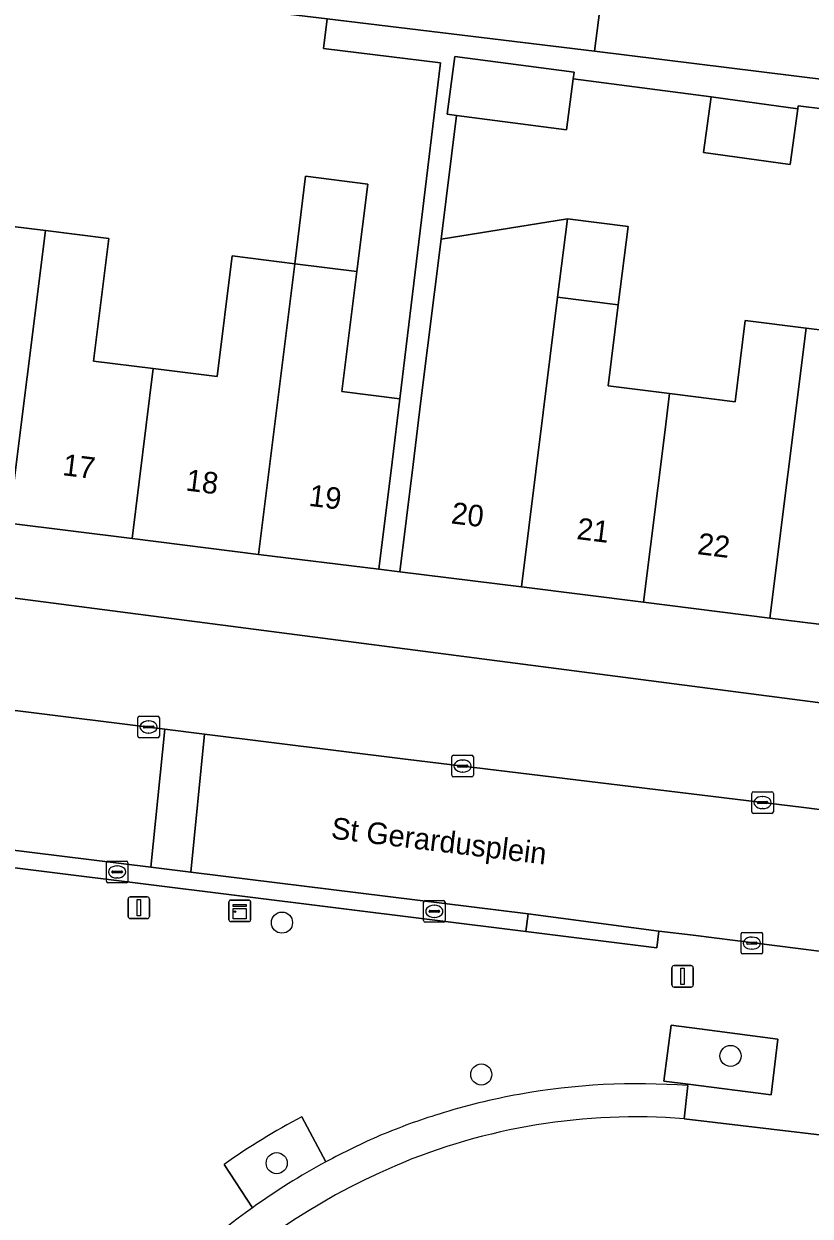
# Model space of a CAD drawing. Extents: x 161692 to 162379, y 380760 to 381678.
# Drawn here: x 162057.1 to 162093.5, y 381316.7 to 381372 of the extents above; entities that cross this region are included whole.
import ezdxf

# ---------------------------------------------------------------- set-up
doc = ezdxf.new("R2010")
doc.units = 0
for name, color, linetype in [('IMGEO_Boom', 7, 'Continuous'), ('IMGEO_Erf', 7, 'Continuous'), ('IMGEO_Groenvoorziening', 7, 'Continuous'), ('IMGEO_Kast', 7, 'Continuous'), ('IMGEO_Kolk', 7, 'Continuous'), ('IMGEO_Lichtmast', 7, 'Continuous'), ('IMGEO_Openbare_ruimte_label', 7, 'Continuous'), ('IMGEO_Pand', 7, 'Continuous'), ('IMGEO_Pand_nummerreeks', 7, 'Continuous'), ('IMGEO_Parkeervlak_open', 7, 'Continuous'), ('IMGEO_Rijbaan_lokaal_open', 7, 'Continuous'), ('IMGEO_Voetpad_open', 7, 'Continuous')]:
    doc.layers.add(name, color=color, linetype=linetype)

msp = doc.modelspace()

# ---------------------------------------------------------------- linework, layer by layer
at = {"layer": 'IMGEO_Boom'}
for centre in [(162069.042, 381330.344), (162089.839, 381324.168), (162078.282, 381323.308), (162068.796, 381319.197)]:
    msp.add_circle(centre, 0.489, dxfattribs=at)
at = {"layer": 'IMGEO_Erf'}
msp.add_lwpolyline([(162076.391, 381370.198), (162070.971, 381370.852), (162071.138, 381372.231), (162053.786, 381374.326), (162053.669, 381373.359), (162052.113, 381360.842), (162052.1, 381360.737), (162054.487, 381360.44), (162054.784, 381362.826), (162058.072, 381362.417), (162061.013, 381362.051), (162060.307, 381356.373), (162063.077, 381356.029), (162066.032, 381355.661), (162066.727, 381361.247), (162069.634, 381360.885), (162070.138, 381364.937), (162073.02, 381364.579), (162072.516, 381360.527), (162071.823, 381354.955), (162074.51, 381354.62)], close=True, dxfattribs=at)
for points in [[(162083.774, 381372.644), (162083.528, 381370.735), (162094.392, 381369.392)], [(162094.229, 381368.044), (162092.973, 381368.195), (162092.955, 381368.064), (162092.6, 381365.486), (162088.584, 381366.04), (162088.939, 381368.617), (162082.547, 381369.454), (162082.237, 381367.087), (162077.135, 381367.757), (162076.421, 381362.024), (162082.273, 381362.963), (162085.087, 381362.613), (162084.636, 381358.983), (162084.169, 381355.223), (162087.012, 381354.869), (162090.053, 381354.49), (162090.521, 381358.254), (162093.349, 381357.903), (162096.355, 381357.529)]]:
    msp.add_lwpolyline(points, dxfattribs=at)
at = {"layer": 'IMGEO_Groenvoorziening'}
msp.add_lwpolyline([(162086.743, 381322.996), (162087.872, 381322.851), (162091.725, 381322.357), (162092.026, 381324.952), (162088.404, 381325.418), (162087.084, 381325.588)], close=True, dxfattribs=at)
for points in [[(162071.07, 381319.254), (162069.959, 381321.343)], [(162066.356, 381319.139), (162067.677, 381317.134)]]:
    msp.add_lwpolyline(points, dxfattribs=at)
for centre, radius, start, end in [((162084.503, 381293.519), 31.396, 117.5978, 125.3115), ((162086.267, 381291.157), 31.944, 118.4074, 125.5882)]:
    msp.add_arc(centre, radius, start, end, dxfattribs=at)
at = {"layer": 'IMGEO_Kast'}
for p, q in [((162066.584, 381330.468), (162066.584, 381331.309)), ((162066.584, 381331.309), (162066.584, 381330.468)), ((162066.659, 381331.393), (162067.5, 381331.393)), ((162067.5, 381331.393), (162066.659, 381331.393)), ((162067.584, 381331.318), (162067.584, 381330.477)), ((162067.584, 381330.477), (162067.584, 381331.318)), ((162067.509, 381330.393), (162066.668, 381330.393)), ((162066.668, 381330.393), (162067.509, 381330.393))]:
    msp.add_line(p, q, dxfattribs=at)
for points in [[(162066.779, 381331.183), (162067.379, 381331.183), (162067.379, 381331.098), (162066.779, 381331.098), (162066.779, 381331.183)], [(162066.779, 381331.008), (162067.379, 381331.008), (162067.379, 381330.519), (162066.779, 381330.519), (162066.779, 381331.008)]]:
    msp.add_lwpolyline(points, dxfattribs=at)
msp.add_circle((162066.863, 381330.857), 0.0377, dxfattribs=at)
for centre, start, end in [((162066.662, 381331.315), 92.4484, 184.2845), ((162066.662, 381331.315), 92.4484, 184.2845), ((162067.506, 381331.315), 2.4484, 94.2845), ((162067.506, 381331.315), 2.4484, 94.2845), ((162066.662, 381330.471), 182.4484, 274.2845), ((162066.662, 381330.471), 182.4484, 274.2845), ((162067.506, 381330.471), 272.4484, 4.2845), ((162067.506, 381330.471), 272.4484, 4.2845)]:
    msp.add_arc(centre, 0.0779, start, end, dxfattribs=at)
at = {"layer": 'IMGEO_Kolk'}
for p, q in [((162062.355, 381338.986), (162062.355, 381339.838)), ((162062.43, 381339.912), (162063.282, 381339.912)), ((162062.843, 381339.692), (162062.868, 381339.692)), ((162063.356, 381339.838), (162063.356, 381338.986)), ((162062.614, 381339.406), (162062.614, 381339.418)), ((162063.052, 381339.369), (162062.654, 381339.369)), ((162062.657, 381339.455), (162063.055, 381339.455)), ((162063.098, 381339.418), (162063.098, 381339.406)), ((162063.282, 381338.912), (162062.43, 381338.912)), ((162062.866, 381339.132), (162062.841, 381339.132)), ((162076.991, 381338.101), (162077.843, 381338.101)), ((162076.916, 381337.175), (162076.916, 381338.027)), ((162077.175, 381337.595), (162077.175, 381337.607)), ((162077.613, 381337.558), (162077.215, 381337.558)), ((162077.218, 381337.644), (162077.616, 381337.644)), ((162077.404, 381337.881), (162077.429, 381337.881)), ((162077.659, 381337.607), (162077.659, 381337.595)), ((162077.917, 381338.027), (162077.917, 381337.175)), ((162077.843, 381337.101), (162076.991, 381337.101)), ((162077.427, 381337.321), (162077.402, 381337.321)), ((162090.899, 381336.41), (162091.751, 381336.41)), ((162090.824, 381335.484), (162090.824, 381336.336)), ((162091.083, 381335.904), (162091.083, 381335.916)), ((162091.521, 381335.867), (162091.123, 381335.867)), ((162091.126, 381335.953), (162091.524, 381335.953)), ((162091.312, 381336.19), (162091.337, 381336.19)), ((162091.567, 381335.916), (162091.567, 381335.904)), ((162091.825, 381336.336), (162091.825, 381335.484)), ((162091.751, 381335.41), (162090.899, 381335.41)), ((162091.335, 381335.63), (162091.31, 381335.63)), ((162060.899, 381332.269), (162060.899, 381333.121)), ((162060.974, 381333.195), (162061.826, 381333.195)), ((162061.9, 381333.121), (162061.9, 381332.269)), ((162061.158, 381332.689), (162061.158, 381332.701)), ((162061.596, 381332.652), (162061.198, 381332.652)), ((162061.201, 381332.738), (162061.599, 381332.738)), ((162061.387, 381332.975), (162061.412, 381332.975)), ((162061.642, 381332.701), (162061.642, 381332.689)), ((162061.826, 381332.195), (162060.974, 381332.195)), ((162061.41, 381332.415), (162061.385, 381332.415)), ((162075.605, 381330.442), (162075.605, 381331.294)), ((162075.68, 381331.368), (162076.532, 381331.368)), ((162075.864, 381330.862), (162075.864, 381330.874)), ((162075.907, 381330.911), (162076.305, 381330.911)), ((162076.093, 381331.148), (162076.118, 381331.148)), ((162076.348, 381330.874), (162076.348, 381330.862)), ((162076.606, 381331.294), (162076.606, 381330.442)), ((162076.532, 381330.368), (162075.68, 381330.368)), ((162076.302, 381330.825), (162075.904, 381330.825)), ((162076.116, 381330.588), (162076.091, 381330.588)), ((162090.327, 381328.968), (162090.327, 381329.82)), ((162090.402, 381329.894), (162091.254, 381329.894)), ((162091.328, 381329.82), (162091.328, 381328.968)), ((162090.586, 381329.388), (162090.586, 381329.4)), ((162091.024, 381329.351), (162090.626, 381329.351)), ((162090.629, 381329.437), (162091.027, 381329.437)), ((162090.815, 381329.674), (162090.84, 381329.674)), ((162091.07, 381329.4), (162091.07, 381329.388)), ((162091.254, 381328.894), (162090.402, 381328.894)), ((162090.838, 381329.114), (162090.813, 381329.114))]:
    msp.add_line(p, q, dxfattribs=at)
for points in [[(162062.355, 381338.986), (162062.355, 381339.838)], [(162062.43, 381339.912), (162063.282, 381339.912)], [(162063.356, 381339.838), (162063.356, 381338.986)], [(162063.282, 381338.912), (162062.43, 381338.912)], [(162076.991, 381338.101), (162077.843, 381338.101)], [(162076.916, 381337.175), (162076.916, 381338.027)], [(162077.917, 381338.027), (162077.917, 381337.175)], [(162077.843, 381337.101), (162076.991, 381337.101)], [(162090.899, 381336.41), (162091.751, 381336.41)], [(162090.824, 381335.484), (162090.824, 381336.336)], [(162091.825, 381336.336), (162091.825, 381335.484)], [(162091.751, 381335.41), (162090.899, 381335.41)], [(162060.899, 381332.269), (162060.899, 381333.121)], [(162060.974, 381333.195), (162061.826, 381333.195)], [(162061.9, 381333.121), (162061.9, 381332.269)], [(162061.826, 381332.195), (162060.974, 381332.195)], [(162075.605, 381330.442), (162075.605, 381331.294)], [(162075.68, 381331.368), (162076.532, 381331.368)], [(162076.606, 381331.294), (162076.606, 381330.442)], [(162076.532, 381330.368), (162075.68, 381330.368)], [(162090.327, 381328.968), (162090.327, 381329.82)], [(162090.402, 381329.894), (162091.254, 381329.894)], [(162091.328, 381329.82), (162091.328, 381328.968)], [(162091.254, 381328.894), (162090.402, 381328.894)]]:
    msp.add_lwpolyline(points, dxfattribs=at)
for centre, radius, start, end in [((162062.432, 381339.836), 0.0765, 91.552, 178.448), ((162062.432, 381339.836), 0.0765, 91.552, 178.448), ((162063.28, 381339.836), 0.0765, 1.552, 88.448), ((162063.28, 381339.836), 0.0765, 1.552, 88.448), ((162062.654, 381339.415), 0.0403, 85.8775, 175.7526), ((162062.651, 381339.405), 0.0366, 178.938, 274.7102), ((162063.055, 381339.412), 0.043, 264.8664, 352.4533), ((162063.059, 381339.417), 0.0386, 1.7309, 96.639), ((162062.432, 381338.988), 0.0765, 181.552, 268.448), ((162062.432, 381338.988), 0.0765, 181.552, 268.448), ((162063.28, 381338.988), 0.0765, 271.552, 358.448), ((162063.28, 381338.988), 0.0765, 271.552, 358.448), ((162076.993, 381338.025), 0.0765, 91.552, 178.448), ((162076.993, 381338.025), 0.0765, 91.552, 178.448), ((162077.841, 381338.025), 0.0765, 1.552, 88.448), ((162077.841, 381338.025), 0.0765, 1.552, 88.448), ((162077.215, 381337.604), 0.0403, 85.8775, 175.7526), ((162077.212, 381337.594), 0.0366, 178.938, 274.7102), ((162077.616, 381337.601), 0.043, 264.8664, 352.4533), ((162077.62, 381337.606), 0.0386, 1.7309, 96.639), ((162076.993, 381337.177), 0.0765, 181.552, 268.448), ((162076.993, 381337.177), 0.0765, 181.552, 268.448), ((162077.841, 381337.177), 0.0765, 271.552, 358.448), ((162077.841, 381337.177), 0.0765, 271.552, 358.448), ((162090.901, 381336.334), 0.0765, 91.552, 178.448), ((162090.901, 381336.334), 0.0765, 91.552, 178.448), ((162091.749, 381336.334), 0.0765, 1.552, 88.448), ((162091.749, 381336.334), 0.0765, 1.552, 88.448), ((162091.123, 381335.913), 0.0403, 85.8775, 175.7526), ((162091.12, 381335.903), 0.0366, 178.938, 274.7102), ((162091.524, 381335.91), 0.043, 264.8664, 352.4533), ((162091.528, 381335.915), 0.0386, 1.7309, 96.639), ((162090.901, 381335.486), 0.0765, 181.552, 268.448), ((162090.901, 381335.486), 0.0765, 181.552, 268.448), ((162091.749, 381335.486), 0.0765, 271.552, 358.448), ((162091.749, 381335.486), 0.0765, 271.552, 358.448), ((162060.976, 381333.119), 0.0765, 91.552, 178.448), ((162060.976, 381333.119), 0.0765, 91.552, 178.448), ((162061.824, 381333.119), 0.0765, 1.552, 88.448), ((162061.824, 381333.119), 0.0765, 1.552, 88.448), ((162061.198, 381332.698), 0.0403, 85.8775, 175.7526), ((162061.195, 381332.688), 0.0366, 178.938, 274.7102), ((162061.599, 381332.695), 0.043, 264.8664, 352.4533), ((162061.603, 381332.7), 0.0386, 1.7309, 96.639), ((162060.976, 381332.271), 0.0765, 181.552, 268.448), ((162060.976, 381332.271), 0.0765, 181.552, 268.448), ((162061.824, 381332.271), 0.0765, 271.552, 358.448), ((162061.824, 381332.271), 0.0765, 271.552, 358.448), ((162075.682, 381331.292), 0.0765, 91.552, 178.448), ((162075.682, 381331.292), 0.0765, 91.552, 178.448), ((162075.904, 381330.871), 0.0403, 85.8775, 175.7526), ((162075.901, 381330.861), 0.0366, 178.938, 274.7102), ((162076.305, 381330.868), 0.043, 264.8664, 352.4533), ((162076.309, 381330.873), 0.0386, 1.7309, 96.639), ((162076.53, 381331.292), 0.0765, 1.552, 88.448), ((162076.53, 381331.292), 0.0765, 1.552, 88.448), ((162075.682, 381330.444), 0.0765, 181.552, 268.448), ((162075.682, 381330.444), 0.0765, 181.552, 268.448), ((162076.53, 381330.444), 0.0765, 271.552, 358.448), ((162076.53, 381330.444), 0.0765, 271.552, 358.448), ((162090.404, 381329.818), 0.0765, 91.552, 178.448), ((162090.404, 381329.818), 0.0765, 91.552, 178.448), ((162091.252, 381329.818), 0.0765, 1.552, 88.448), ((162091.252, 381329.818), 0.0765, 1.552, 88.448), ((162090.626, 381329.397), 0.0403, 85.8775, 175.7526), ((162090.623, 381329.387), 0.0366, 178.938, 274.7102), ((162091.027, 381329.394), 0.043, 264.8664, 352.4533), ((162091.031, 381329.399), 0.0386, 1.7309, 96.639), ((162090.404, 381328.97), 0.0765, 181.552, 268.448), ((162090.404, 381328.97), 0.0765, 181.552, 268.448), ((162091.252, 381328.97), 0.0765, 271.552, 358.448), ((162091.252, 381328.97), 0.0765, 271.552, 358.448)]:
    msp.add_arc(centre, radius, start, end, dxfattribs=at)
for centre, major_axis, ratio, start_param, end_param in [((162062.842, 381339.412), (-0.387, 0.002), 0.722429, 4.712389, 7.853982), ((162062.867, 381339.412), (-0.39, 0.002), 0.717154, 1.570796, 4.712389), ((162077.403, 381337.601), (-0.387, 0.002), 0.722429, 4.712389, 7.853982), ((162077.428, 381337.601), (-0.39, 0.002), 0.717154, 1.570796, 4.712389), ((162091.311, 381335.91), (-0.387, 0.002), 0.722429, 4.712389, 7.853982), ((162091.336, 381335.91), (-0.39, 0.002), 0.717154, 1.570796, 4.712389), ((162061.386, 381332.695), (-0.387, 0.002), 0.722429, 4.712389, 7.853982), ((162061.411, 381332.695), (-0.39, 0.002), 0.717154, 1.570796, 4.712389), ((162076.092, 381330.868), (-0.387, 0.002), 0.722429, 4.712389, 7.853982), ((162076.117, 381330.868), (-0.39, 0.002), 0.717154, 1.570796, 4.712389), ((162090.814, 381329.394), (-0.387, 0.002), 0.722429, 4.712389, 7.853982), ((162090.839, 381329.394), (-0.39, 0.002), 0.717154, 1.570796, 4.712389)]:
    msp.add_ellipse(centre, major_axis=major_axis, ratio=ratio, start_param=start_param, end_param=end_param, dxfattribs=at)
at = {"layer": 'IMGEO_Lichtmast'}
for p, q in [((162061.905, 381330.635), (162061.905, 381331.435)), ((162061.905, 381331.435), (162061.905, 381330.635)), ((162062.005, 381331.535), (162062.795, 381331.535)), ((162062.795, 381331.535), (162062.005, 381331.535)), ((162062.895, 381331.435), (162062.895, 381330.635)), ((162062.895, 381330.635), (162062.895, 381331.435)), ((162062.795, 381330.535), (162062.005, 381330.535)), ((162062.005, 381330.535), (162062.795, 381330.535)), ((162087.121, 381327.455), (162087.121, 381328.255)), ((162087.121, 381328.255), (162087.121, 381327.455)), ((162087.221, 381328.355), (162088.011, 381328.355)), ((162088.011, 381328.355), (162087.221, 381328.355)), ((162088.111, 381328.255), (162088.111, 381327.455)), ((162088.111, 381327.455), (162088.111, 381328.255)), ((162088.011, 381327.355), (162087.221, 381327.355)), ((162087.221, 381327.355), (162088.011, 381327.355))]:
    msp.add_line(p, q, dxfattribs=at)
for points in [[(162062.325, 381331.41), (162062.475, 381331.41), (162062.475, 381330.66), (162062.325, 381330.66), (162062.325, 381331.41)], [(162087.541, 381328.23), (162087.691, 381328.23), (162087.691, 381327.48), (162087.541, 381327.48), (162087.541, 381328.23)]]:
    msp.add_lwpolyline(points, dxfattribs=at)
for centre, start, end in [((162062.005, 381331.435), 90, 180), ((162062.005, 381331.435), 90, 180), ((162062.795, 381331.435), 0, 90), ((162062.795, 381331.435), 360, 90), ((162062.005, 381330.635), 180, 270), ((162062.005, 381330.635), 180, 270), ((162062.795, 381330.635), 270, 0), ((162062.795, 381330.635), 270, 0), ((162087.221, 381328.255), 90, 180), ((162087.221, 381328.255), 90, 180), ((162088.011, 381328.255), 0, 90), ((162088.011, 381328.255), 360, 90), ((162087.221, 381327.455), 180, 270), ((162087.221, 381327.455), 180, 270), ((162088.011, 381327.455), 270, 0), ((162088.011, 381327.455), 270, 0)]:
    msp.add_arc(centre, 0.1, start, end, dxfattribs=at)
at = {"layer": 'IMGEO_Pand'}
for points in [[(162082.547, 381369.454), (162082.588, 381369.763), (162077.055, 381370.489), (162076.704, 381367.814), (162077.135, 381367.757), (162082.237, 381367.087)], [(162092.955, 381368.064), (162089.151, 381368.588), (162088.939, 381368.617), (162088.584, 381366.04), (162092.6, 381365.486)], [(162069.634, 381360.885), (162072.516, 381360.527), (162073.02, 381364.579), (162070.138, 381364.937)], [(162081.822, 381359.333), (162082.273, 381362.963), (162076.421, 381362.024), (162075.487, 381354.527), (162075.12, 381351.58), (162074.501, 381346.608), (162080.142, 381345.904)], [(162082.273, 381362.963), (162081.822, 381359.333), (162084.636, 381358.983), (162085.087, 381362.613)], [(162058.072, 381362.417), (162054.784, 381362.826), (162054.487, 381360.44), (162052.1, 381360.737), (162051.693, 381357.466), (162051.306, 381354.523), (162050.689, 381349.561), (162056.385, 381348.852)], [(162063.077, 381356.029), (162060.307, 381356.373), (162061.013, 381362.051), (162058.072, 381362.417), (162056.385, 381348.852), (162062.096, 381348.142)], [(162069.634, 381360.885), (162066.727, 381361.247), (162066.032, 381355.661), (162063.077, 381356.029), (162062.096, 381348.142), (162067.959, 381347.413)], [(162069.634, 381360.885), (162067.959, 381347.413), (162073.527, 381346.72), (162074.144, 381351.682), (162074.51, 381354.62), (162071.823, 381354.955), (162072.516, 381360.527)], [(162087.012, 381354.869), (162084.169, 381355.223), (162084.636, 381358.983), (162081.822, 381359.333), (162080.142, 381345.904), (162085.802, 381345.197), (162086.786, 381353.06)], [(162093.349, 381357.903), (162090.521, 381358.254), (162090.053, 381354.49), (162087.012, 381354.869), (162086.786, 381353.06), (162085.802, 381345.197), (162091.668, 381344.464)], [(162098.123, 381351.682), (162098.464, 381354.37), (162096, 381354.675), (162096.355, 381357.529), (162093.349, 381357.903), (162091.668, 381344.464), (162097.346, 381343.755)]]:
    msp.add_lwpolyline(points, close=True, dxfattribs=at)
at = {"layer": 'IMGEO_Parkeervlak_open'}
for points in [[(162104.893, 381335.174), (162105.399, 381339.046), (162099.754, 381339.78), (162096.616, 381340.187), (162050.222, 381346.217)], [(162032.552, 381343.303), (162047.076, 381341.587), (162056.547, 381340.198), (162063.609, 381339.316), (162065.452, 381339.086), (162074.769, 381337.922), (162093.232, 381335.677), (162105.621, 381334.084)], [(162114.399, 381326.425), (162088.101, 381329.762), (162086.517, 381329.954), (162086.427, 381329.176), (162080.352, 381329.942), (162044.729, 381334.364)], [(162087.861, 381322.791), (162087.688, 381321.254), (162098.405, 381319.984), (162098.875, 381323.571), (162098.916, 381324.039), (162112.689, 381322.36), (162113.022, 381322.319), (162113.147, 381323.311), (162113.442, 381325.671)], [(162087.688, 381321.254), (162087.861, 381322.791)], [(162069.959, 381321.343), (162071.07, 381319.254)], [(162084.407, 381310.081), (162086.382, 381310.096), (162104.525, 381307.86), (162106.776, 381307.658), (162106.936, 381309.598), (162124.099, 381307.521), (162124.917, 381314.142), (162122.382, 381314.477), (162122.731, 381317.102), (162114.207, 381318.112), (162098.405, 381319.984), (162087.688, 381321.254)], [(162067.677, 381317.134), (162066.356, 381319.139)]]:
    msp.add_lwpolyline(points, dxfattribs=at)
msp.add_lwpolyline([(162086.743, 381322.996), (162087.084, 381325.588), (162088.404, 381325.418), (162092.026, 381324.952), (162091.725, 381322.357), (162087.872, 381322.851)], close=True, dxfattribs=at)
for centre, radius, start, end in [((162085.537, 381292.07), 30.808, 85.6735, 100.2721), ((162085.537, 381292.07), 30.808, 85.6735, 100.2721), ((162085.383, 381292.535), 30.324, 100.1434, 107.377), ((162085.383, 381292.535), 30.324, 100.1434, 107.377), ((162085.428, 381292.209), 30.648, 107.2737, 112.6721), ((162085.428, 381292.209), 30.648, 107.2737, 112.6721), ((162084.503, 381293.519), 31.396, 117.5978, 125.3115), ((162085.438, 381292.838), 28.505, 85.4723, 113.0615), ((162085.438, 381292.838), 28.505, 85.4723, 113.0615), ((162086.084, 381291.564), 31.498, 113.3216, 118.4674), ((162086.084, 381291.564), 31.498, 113.3216, 118.4674), ((162086.267, 381291.157), 31.944, 118.4074, 125.5882), ((162086.26, 381291.042), 30.479, 113.1606, 158.6778), ((162086.26, 381291.042), 30.479, 113.1606, 158.6778), ((162086.474, 381290.883), 32.287, 125.6045, 137.2606), ((162086.474, 381290.883), 32.287, 125.6045, 137.2606)]:
    msp.add_arc(centre, radius, start, end, dxfattribs=at)
at = {"layer": 'IMGEO_Rijbaan_lokaal_open'}
for points in [[(162063.609, 381339.316), (162056.547, 381340.198), (162047.076, 381341.587), (162032.552, 381343.303), (162027.213, 381339.131), (162027.4, 381338.995)], [(162045.073, 381335.125), (162062.963, 381332.914), (162063.609, 381339.316)], [(162093.232, 381335.677), (162074.769, 381337.922), (162065.452, 381339.086), (162064.815, 381332.685), (162080.457, 381330.751), (162086.517, 381329.954), (162088.101, 381329.762), (162114.399, 381326.425), (162114.73, 381326.398), (162120.423, 381325.701), (162122.021, 381338.438), (162117.488, 381338.993)], [(162110.346, 381333.512), (162105.758, 381334.066), (162105.621, 381334.084), (162093.232, 381335.677)], [(162044.729, 381334.364), (162080.352, 381329.942), (162080.457, 381330.751), (162064.815, 381332.685), (162062.963, 381332.914), (162045.073, 381335.125)]]:
    msp.add_lwpolyline(points, dxfattribs=at)
msp.add_lwpolyline([(162065.452, 381339.086), (162063.609, 381339.316), (162062.963, 381332.914), (162064.815, 381332.685)], close=True, dxfattribs=at)
at = {"layer": 'IMGEO_Voetpad_open'}
for points in [[(162053.786, 381374.326), (162071.138, 381372.231), (162083.528, 381370.735), (162083.774, 381372.644), (162071.151, 381374.15), (162068.615, 381374.467), (162058.873, 381375.843), (162054.049, 381376.446)], [(162117.915, 381341.877), (162112.223, 381341.897), (162097.346, 381343.755), (162091.668, 381344.464), (162085.802, 381345.197), (162080.142, 381345.904), (162074.501, 381346.608), (162073.527, 381346.72), (162067.959, 381347.413), (162062.096, 381348.142), (162056.385, 381348.852)], [(162033.579, 381344.268), (162034.083, 381348.235), (162050.222, 381346.217), (162096.616, 381340.187), (162096.673, 381340.644), (162099.813, 381340.251), (162099.754, 381339.78), (162105.399, 381339.046), (162104.893, 381335.174)]]:
    msp.add_lwpolyline(points, dxfattribs=at)
for points in [[(162083.528, 381370.735), (162071.138, 381372.231), (162070.971, 381370.852), (162076.391, 381370.198), (162074.51, 381354.62), (162074.144, 381351.682), (162073.527, 381346.72), (162074.501, 381346.608), (162075.12, 381351.58), (162075.487, 381354.527), (162076.421, 381362.024), (162077.135, 381367.757), (162076.704, 381367.814), (162077.055, 381370.489), (162082.588, 381369.763), (162082.547, 381369.454), (162088.939, 381368.617), (162089.151, 381368.588), (162092.955, 381368.064), (162092.973, 381368.195), (162094.229, 381368.044), (162094.392, 381369.392)], [(162080.457, 381330.751), (162080.352, 381329.942), (162086.427, 381329.176), (162086.517, 381329.954)]]:
    msp.add_lwpolyline(points, close=True, dxfattribs=at)

# ---------------------------------------------------------------- texts
at = {"layer": 'IMGEO_Openbare_ruimte_label'}
msp.add_text('St Gerardusplein', height=1, rotation=353.0526, dxfattribs=at).set_placement((162071.284, 381334.248))
at = {"layer": 'IMGEO_Pand_nummerreeks'}
for s, rotation, p in [('17', 352.9089, (162058.835, 381351.087)), ('18', 352.9089, (162064.548, 381350.377)), ('19', 352.9089, (162070.254, 381349.667)), ('20', 352.8815, (162076.852, 381348.854)), ('21', 352.8839, (162082.672, 381348.128)), ('22', 352.8839, (162088.268, 381347.429))]:
    msp.add_text(s, height=1, rotation=rotation, dxfattribs=at).set_placement(p)

doc.saveas('drawing.dxf')
